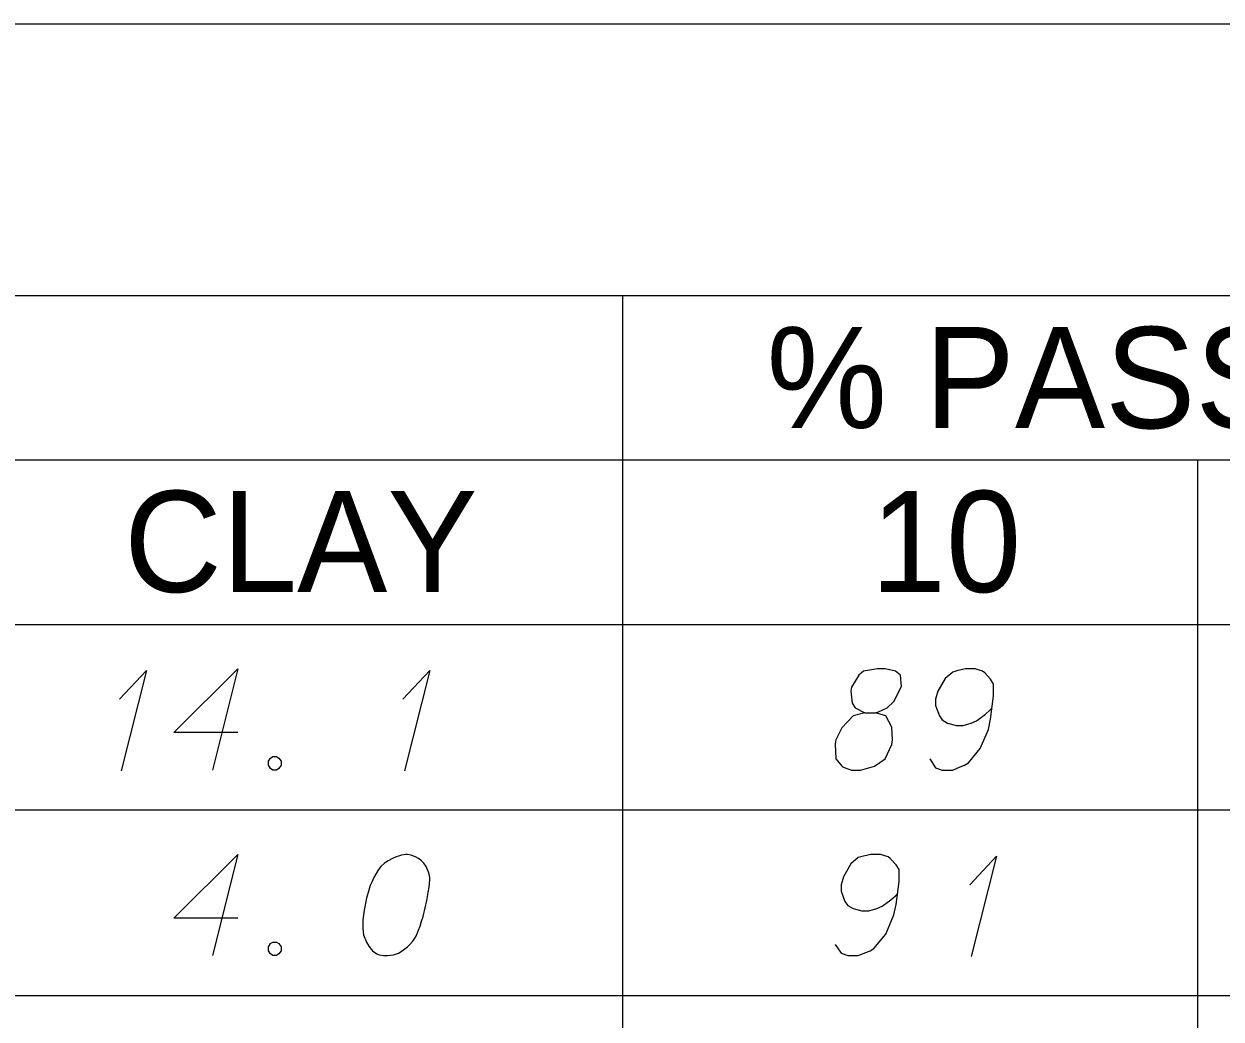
# Model space of a CAD drawing. Extents: x 2074207 to 2076812, y 516372 to 523312.
# Drawn here: x 2076621.8 to 2076678.5, y 519547.9 to 519595.1 of the extents above; entities that cross this region are included whole.
import ezdxf

# ---------------------------------------------------------------- set-up
doc = ezdxf.new("R2010")
doc.units = 0
for name, color, linetype in [('Prop DirtTable_ Soil Test Results - Outline (Major)', 7, 'Continuous'), ('Prop DirtTable_ Soil Test Results - Outline (Minor)', 7, 'Continuous'), ('Prop DirtTable_ Soil Test Results - Tx (Header - Small)', 7, 'Continuous'), ('Prop DirtTable_ Soil Test Results - Tx (Sample Data)', 7, 'Continuous')]:
    doc.layers.add(name, color=color, linetype=linetype)

msp = doc.modelspace()

# ---------------------------------------------------------------- linework, layer by layer
at = {"layer": 'Prop DirtTable_ Soil Test Results - Outline (Major)'}
for p, q in [((2076260.609, 519595.085), (2076811.903, 519595.085)), ((2076260.609, 519566.6), (2076811.903, 519566.6)), ((2076260.609, 519566.6), (2076811.903, 519566.6))]:
    msp.add_line(p, q, dxfattribs=at)
at = {"layer": 'Prop DirtTable_ Soil Test Results - Outline (Minor)'}
for p, q in [((2076260.609, 519582.2), (2076811.903, 519582.2)), ((2076650.154, 519582.2), (2076650.154, 519557.8)), ((2076526.074, 519574.4), (2076731.93, 519574.4)), ((2076677.413, 519574.4), (2076677.413, 519557.8)), ((2076260.609, 519557.8), (2076811.903, 519557.8)), ((2076260.609, 519557.8), (2076811.903, 519557.8)), ((2076650.154, 519557.8), (2076650.154, 519549)), ((2076677.413, 519557.8), (2076677.413, 519549)), ((2076260.609, 519549), (2076811.903, 519549)), ((2076260.609, 519549), (2076811.903, 519549)), ((2076650.154, 519549), (2076650.154, 519540.2)), ((2076677.413, 519549), (2076677.413, 519540.2))]:
    msp.add_line(p, q, dxfattribs=at)
at = {"layer": 'Prop DirtTable_ Soil Test Results - Tx (Sample Data)'}
for points in [[(2076626.3, 519563.055), (2076627.57, 519564.415), (2076626.371, 519559.653)], [(2076631.909, 519561.467), (2076628.876, 519561.467), (2076631.909, 519564.491), (2076630.71, 519559.691)], [(2076639.74, 519563.055), (2076641.01, 519564.415), (2076639.811, 519559.653)], [(2076661.647, 519562.412), (2076662.14, 519562.412), (2076662.282, 519562.45), (2076662.705, 519562.639), (2076663.022, 519562.941), (2076663.375, 519563.659), (2076663.34, 519564.189), (2076663.093, 519564.378), (2076662.599, 519564.491), (2076662.246, 519564.491), (2076661.576, 519564.378), (2076661.364, 519564.189), (2076661.012, 519563.622), (2076660.976, 519563.433), (2076661.047, 519562.866), (2076661.188, 519562.639), (2076661.647, 519562.412), (2076661.082, 519562.261), (2076660.553, 519561.694), (2076660.271, 519561.127), (2076660.236, 519560.938), (2076660.271, 519560.22), (2076660.588, 519559.842), (2076661.012, 519559.691), (2076661.435, 519559.691), (2076662.105, 519559.88), (2076662.599, 519560.22), (2076662.917, 519560.9), (2076662.952, 519561.127), (2076662.917, 519561.732), (2076662.634, 519562.261), (2076662.14, 519562.412)], [(2076664.716, 519560.22), (2076664.998, 519559.804), (2076665.315, 519559.691), (2076665.809, 519559.691), (2076666.162, 519559.842), (2076666.374, 519559.918), (2076666.55, 519560.031), (2076667.114, 519560.711), (2076667.502, 519561.618), (2076667.608, 519562.11), (2076667.749, 519563.206), (2076667.749, 519563.773), (2076667.608, 519564), (2076667.326, 519564.302), (2076667.22, 519564.378), (2076666.867, 519564.491), (2076666.409, 519564.491), (2076666.056, 519564.415), (2076665.809, 519564.34), (2076665.456, 519564.037), (2076665.104, 519563.433), (2076664.998, 519563.055), (2076664.998, 519562.752), (2076665.174, 519562.261), (2076665.315, 519562.072), (2076665.562, 519561.921), (2076665.986, 519561.807), (2076666.303, 519561.807), (2076666.691, 519561.921), (2076666.938, 519562.034), (2076667.361, 519562.337), (2076667.573, 519562.526), (2076667.679, 519562.639)], [(2076633.567, 519560.333), (2076633.744, 519560.333), (2076633.849, 519560.258), (2076633.955, 519560.107), (2076633.955, 519559.918), (2076633.849, 519559.767), (2076633.744, 519559.691), (2076633.567, 519559.691), (2076633.461, 519559.767), (2076633.356, 519559.918), (2076633.356, 519560.107), (2076633.461, 519560.258), (2076633.567, 519560.333)], [(2076631.909, 519552.667), (2076628.876, 519552.667), (2076631.909, 519555.691), (2076630.71, 519550.891)], [(2076639.952, 519555.691), (2076639.882, 519555.691), (2076639.67, 519555.653), (2076639.529, 519555.615), (2076639.423, 519555.578), (2076639.247, 519555.502), (2076639.035, 519555.389), (2076638.859, 519555.275), (2076638.682, 519555.124), (2076638.576, 519554.973), (2076638.471, 519554.784), (2076638.365, 519554.595), (2076638.259, 519554.368), (2076638.188, 519554.217), (2076638.118, 519553.99), (2076638.012, 519553.612), (2076637.906, 519553.045), (2076637.836, 519552.592), (2076637.836, 519552.176), (2076637.871, 519551.874), (2076638.012, 519551.533), (2076638.118, 519551.344), (2076638.294, 519551.118), (2076638.506, 519550.967), (2076638.612, 519550.929), (2076638.823, 519550.891), (2076639, 519550.891), (2076639.282, 519550.929), (2076639.529, 519551.004), (2076639.705, 519551.118), (2076639.952, 519551.307), (2076640.058, 519551.42), (2076640.199, 519551.571), (2076640.305, 519551.722), (2076640.375, 519551.836), (2076640.446, 519552.025), (2076640.481, 519552.1), (2076640.552, 519552.289), (2076640.622, 519552.516), (2076640.693, 519552.743), (2076640.728, 519552.894), (2076640.763, 519553.007), (2076640.799, 519553.159), (2076640.869, 519553.499), (2076640.905, 519553.688), (2076640.94, 519553.877), (2076640.975, 519554.141), (2076641.01, 519554.481), (2076641.01, 519554.595), (2076640.975, 519554.746), (2076640.94, 519554.897), (2076640.834, 519555.124), (2076640.728, 519555.275), (2076640.622, 519555.389), (2076640.481, 519555.502), (2076640.34, 519555.578), (2076640.234, 519555.615), (2076640.129, 519555.653), (2076639.952, 519555.691)], [(2076660.236, 519551.42), (2076660.518, 519551.004), (2076660.835, 519550.891), (2076661.329, 519550.891), (2076661.682, 519551.042), (2076661.894, 519551.118), (2076662.07, 519551.231), (2076662.634, 519551.911), (2076663.022, 519552.818), (2076663.128, 519553.31), (2076663.269, 519554.406), (2076663.269, 519554.973), (2076663.128, 519555.2), (2076662.846, 519555.502), (2076662.74, 519555.578), (2076662.387, 519555.691), (2076661.929, 519555.691), (2076661.576, 519555.615), (2076661.329, 519555.54), (2076660.976, 519555.237), (2076660.624, 519554.633), (2076660.518, 519554.255), (2076660.518, 519553.952), (2076660.694, 519553.461), (2076660.835, 519553.272), (2076661.082, 519553.121), (2076661.506, 519553.007), (2076661.823, 519553.007), (2076662.211, 519553.121), (2076662.458, 519553.234), (2076662.881, 519553.537), (2076663.093, 519553.726), (2076663.199, 519553.839)], [(2076666.62, 519554.255), (2076667.89, 519555.615), (2076666.691, 519550.853)], [(2076633.567, 519551.533), (2076633.744, 519551.533), (2076633.849, 519551.458), (2076633.955, 519551.307), (2076633.955, 519551.118), (2076633.849, 519550.967), (2076633.744, 519550.891), (2076633.567, 519550.891), (2076633.461, 519550.967), (2076633.356, 519551.118), (2076633.356, 519551.307), (2076633.461, 519551.458), (2076633.567, 519551.533)]]:
    msp.add_lwpolyline(points, dxfattribs=at)

# ---------------------------------------------------------------- texts
at = {"layer": 'Prop DirtTable_ Soil Test Results - Tx (Header - Small)'}
for s, height, p in [('% PASSING (SIEVES)', 4.79998, (2076656.984, 519575.91)), ('CLAY', 4.8, (2076626.513, 519568.135)), ('10', 4.8, (2076661.92, 519568.135))]:
    msp.add_text(s, height=height, dxfattribs=at).set_placement(p)

doc.saveas('drawing.dxf')
